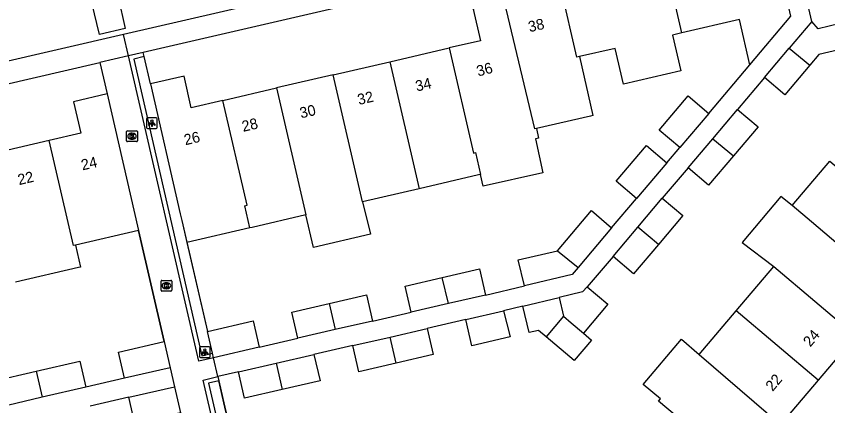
# Model space of a CAD drawing. Extents: x 156414 to 157775, y 382335 to 383765.
# Drawn here: x 156810 to 156885.5, y 382611 to 382647.1 of the extents above; entities that cross this region are included whole.
import ezdxf

# ---------------------------------------------------------------- set-up
doc = ezdxf.new("R2010")
doc.units = 0
for name, color, linetype in [('IMGEO_Groenvoorziening', 7, 'Continuous'), ('IMGEO_Kolk', 7, 'Continuous'), ('IMGEO_Lichtpunt', 7, 'Continuous'), ('IMGEO_Muur', 7, 'Continuous'), ('IMGEO_Pand', 7, 'Continuous'), ('IMGEO_Pand_nummerreeks', 7, 'Continuous'), ('IMGEO_Rijbaan_lokaal_gesloten', 7, 'Continuous'), ('IMGEO_Rijbaan_lokaal_open', 7, 'Continuous'), ('IMGEO_Voetpad_open', 7, 'Continuous')]:
    doc.layers.add(name, color=color, linetype=linetype)

msp = doc.modelspace()

# ---------------------------------------------------------------- linework, layer by layer
at = {"layer": 'IMGEO_Groenvoorziening'}
for points in [[(156822.51, 382640.836), (156821.931, 382643.38)], [(156825.894, 382626.122), (156827.826, 382617.847)], [(156828.87, 382613.267), (156829.34, 382611.218), (156831.242, 382602.959)]]:
    msp.add_lwpolyline(points, dxfattribs=at)
at = {"layer": 'IMGEO_Kolk'}
for p, q in [((156820.291, 382635.559), (156820.291, 382636.411)), ((156820.366, 382636.485), (156821.218, 382636.485)), ((156820.779, 382636.265), (156820.804, 382636.265)), ((156821.292, 382636.411), (156821.292, 382635.559)), ((156821.218, 382635.485), (156820.366, 382635.485)), ((156820.802, 382635.705), (156820.777, 382635.705)), ((156823.491, 382621.678), (156823.491, 382622.53)), ((156823.566, 382622.604), (156824.418, 382622.604)), ((156823.979, 382622.384), (156824.004, 382622.384)), ((156824.492, 382622.53), (156824.492, 382621.678)), ((156824.418, 382621.604), (156823.566, 382621.604)), ((156824.002, 382621.824), (156823.977, 382621.824))]:
    msp.add_line(p, q, dxfattribs=at)
for points in [[(156820.291, 382635.559), (156820.291, 382636.411)], [(156820.366, 382636.485), (156821.218, 382636.485)], [(156820.612, 382636.185), (156820.735, 382636.185), (156820.735, 382636.034), (156820.865, 382636.185), (156821.029, 382636.185), (156820.883, 382636.034), (156821.036, 382635.785), (156820.884, 382635.785), (156820.799, 382635.949), (156820.735, 382635.882), (156820.735, 382635.785), (156820.612, 382635.785), (156820.612, 382636.185)], [(156821.292, 382636.411), (156821.292, 382635.559)], [(156821.218, 382635.485), (156820.366, 382635.485)], [(156823.491, 382621.678), (156823.491, 382622.53)], [(156823.566, 382622.604), (156824.418, 382622.604)], [(156823.812, 382622.304), (156823.935, 382622.304), (156823.935, 382622.153), (156824.065, 382622.304), (156824.229, 382622.304), (156824.083, 382622.153), (156824.236, 382621.904), (156824.084, 382621.904), (156823.999, 382622.068), (156823.935, 382622.001), (156823.935, 382621.904), (156823.812, 382621.904), (156823.812, 382622.304)], [(156824.492, 382622.53), (156824.492, 382621.678)], [(156824.418, 382621.604), (156823.566, 382621.604)]]:
    msp.add_lwpolyline(points, dxfattribs=at)
for centre, start, end in [((156820.368, 382636.409), 91.55205, 178.44795), ((156820.368, 382636.409), 91.55205, 178.44795), ((156821.216, 382636.409), 1.55205, 88.44795), ((156821.216, 382636.409), 1.55205, 88.44795), ((156820.368, 382635.561), 181.55205, 268.44795), ((156820.368, 382635.561), 181.55205, 268.44795), ((156821.216, 382635.561), 271.55205, 358.44795), ((156821.216, 382635.561), 271.55205, 358.44795), ((156823.568, 382622.528), 91.55205, 178.44795), ((156823.568, 382622.528), 91.55205, 178.44795), ((156824.416, 382622.528), 1.55205, 88.44795), ((156824.416, 382622.528), 1.55205, 88.44795), ((156823.568, 382621.68), 181.55205, 268.44795), ((156823.568, 382621.68), 181.55205, 268.44795), ((156824.416, 382621.68), 271.55205, 358.44795), ((156824.416, 382621.68), 271.55205, 358.44795)]:
    msp.add_arc(centre, 0.0765, start, end, dxfattribs=at)
for centre, major_axis, ratio, start_param, end_param in [((156820.778, 382635.985), (-0.387, 0.002), 0.722429, 4.712389, 7.853982), ((156820.803, 382635.985), (-0.39, 0.002), 0.717154, 1.570796, 4.712389), ((156823.978, 382622.104), (-0.387, 0.002), 0.722429, 4.712389, 7.853982), ((156824.003, 382622.104), (-0.39, 0.002), 0.717154, 1.570796, 4.712389)]:
    msp.add_ellipse(centre, major_axis=major_axis, ratio=ratio, start_param=start_param, end_param=end_param, dxfattribs=at)
at = {"layer": 'IMGEO_Lichtpunt'}
for p, q in [((156822.147, 382637.602), (156822.147, 382636.795)), ((156822.147, 382637.602), (156822.147, 382636.795)), ((156823.049, 382637.697), (156822.241, 382637.697)), ((156823.049, 382637.697), (156822.241, 382637.697)), ((156823.143, 382636.795), (156823.143, 382637.602)), ((156823.143, 382636.795), (156823.143, 382637.602)), ((156822.241, 382636.701), (156823.049, 382636.701)), ((156822.241, 382636.701), (156823.049, 382636.701)), ((156827.059, 382616.345), (156827.059, 382615.538)), ((156827.059, 382616.345), (156827.059, 382615.538)), ((156827.961, 382616.44), (156827.153, 382616.44)), ((156827.961, 382616.44), (156827.153, 382616.44)), ((156828.055, 382615.538), (156828.055, 382616.345)), ((156828.055, 382615.538), (156828.055, 382616.345)), ((156827.153, 382615.444), (156827.961, 382615.444)), ((156827.153, 382615.444), (156827.961, 382615.444))]:
    msp.add_line(p, q, dxfattribs=at)
for points in [[(156822.521, 382637.266), (156822.56, 382637.238), (156822.372, 382636.976), (156822.334, 382637.003), (156822.521, 382637.266)], [(156822.623, 382637.218), (156822.67, 382637.218), (156822.67, 382636.896), (156822.623, 382636.896), (156822.623, 382637.218)], [(156822.733, 382637.238), (156822.771, 382637.265), (156822.958, 382637.003), (156822.919, 382636.975), (156822.733, 382637.238)], [(156827.433, 382616.009), (156827.472, 382615.981), (156827.284, 382615.719), (156827.246, 382615.746), (156827.433, 382616.009)], [(156827.535, 382615.961), (156827.582, 382615.961), (156827.582, 382615.639), (156827.535, 382615.639), (156827.535, 382615.961)], [(156827.645, 382615.981), (156827.683, 382616.008), (156827.87, 382615.746), (156827.831, 382615.718), (156827.645, 382615.981)]]:
    msp.add_lwpolyline(points, dxfattribs=at)
for centre in [(156822.646, 382637.4), (156827.558, 382616.143)]:
    msp.add_circle(centre, 0.0994, dxfattribs=at)
for centre, start, end in [((156822.241, 382637.602), 90, 180), ((156822.241, 382637.602), 90, 180), ((156823.049, 382637.602), 0, 90), ((156823.049, 382637.602), 0, 90), ((156822.241, 382636.795), 180, 270), ((156822.241, 382636.795), 180, 270), ((156823.049, 382636.795), 270, 0), ((156823.049, 382636.795), 270, 360), ((156827.153, 382616.345), 90, 180), ((156827.153, 382616.345), 90, 180), ((156827.961, 382616.345), 0, 90), ((156827.961, 382616.345), 0, 90), ((156827.153, 382615.538), 180, 270), ((156827.153, 382615.538), 180, 270), ((156827.961, 382615.538), 270, 0), ((156827.961, 382615.538), 270, 360)]:
    msp.add_arc(centre, 0.0946, start, end, dxfattribs=at)
at = {"layer": 'IMGEO_Muur'}
for points in [[(156821.844, 382643.764), (156820.465, 382643.445)], [(156828.384, 382615.409), (156827.008, 382615.111), (156820.465, 382643.445)], [(156821.931, 382643.38), (156820.952, 382643.14), (156827.3, 382615.604), (156828.287, 382615.835)], [(156821.931, 382643.38), (156821.844, 382643.764)], [(156825.423, 382628.169), (156827.826, 382617.847)], [(156823.777, 382616.925), (156821.401, 382627.236)], [(156833.171, 382594.621), (156831.805, 382594.319), (156827.414, 382613.34), (156828.778, 382613.665)], [(156828.87, 382613.267), (156827.892, 382613.043), (156832.104, 382594.787), (156833.079, 382595.021)], [(156828.778, 382613.665), (156828.87, 382613.267)], [(156829.34, 382611.218), (156828.87, 382613.267)], [(156831.242, 382602.959), (156829.34, 382611.218)]]:
    msp.add_lwpolyline(points, dxfattribs=at)
at = {"layer": 'IMGEO_Pand'}
for points in [[(156878.231, 382642.629), (156882.031, 382647.125), (156880.396, 382654.211)], [(156871.916, 382645.58), (156870.453, 382651.916)], [(156883.984, 382646.633), (156882.804, 382651.789)], [(156862.379, 382643.377), (156862.159, 382643.326), (156860.696, 382649.664)], [(156855.435, 382648.45), (156852.515, 382647.776), (156853.2, 382644.857), (156850.275, 382644.18)], [(156858.38, 382636.696), (156858.242, 382636.664), (156855.435, 382648.45)], [(156878.231, 382642.629), (156877.265, 382646.816), (156871.916, 382645.58)], [(156883.984, 382646.633), (156881.893, 382644.166)], [(156887.842, 382644.302), (156887.667, 382645.062), (156886.966, 382644.901), (156886.612, 382646.441), (156884.565, 382645.97), (156883.984, 382646.633)], [(156871.916, 382645.58), (156871.036, 382645.377), (156871.804, 382642.05), (156866.475, 382640.819), (156865.707, 382644.146), (156862.379, 382643.377)], [(156844.754, 382642.903), (156850.275, 382644.18)], [(156850.275, 382644.18), (156852.539, 382634.423), (156852.727, 382634.466), (156853.197, 382632.43)], [(156879.576, 382641.432), (156881.893, 382644.166)], [(156881.893, 382644.166), (156883.815, 382642.586)], [(156887.842, 382644.302), (156884.639, 382643.565), (156883.815, 382642.586)], [(156862.379, 382643.377), (156863.641, 382637.911), (156863.429, 382637.862), (156858.38, 382636.696)], [(156839.493, 382641.686), (156844.754, 382642.903)], [(156844.754, 382642.903), (156847.479, 382631.109)], [(156883.815, 382642.586), (156881.483, 382639.815), (156879.576, 382641.432)], [(156829.238, 382639.314), (156826.306, 382638.637), (156825.629, 382641.569), (156822.51, 382640.836)], [(156839.493, 382641.686), (156834.232, 382640.469)], [(156842.217, 382629.893), (156839.493, 382641.686)], [(156822.51, 382640.836), (156825.28, 382628.789), (156825.423, 382628.169), (156825.894, 382626.122)], [(156829.238, 382639.314), (156834.232, 382640.469)], [(156834.232, 382640.469), (156836.956, 382628.678)], [(156818.475, 382639.91), (156815.354, 382639.189), (156816.024, 382636.267), (156813.09, 382635.59)], [(156818.475, 382639.91), (156821.401, 382627.236)], [(156871.709, 382634.928), (156869.804, 382636.546), (156872.503, 382639.723), (156874.408, 382638.104)], [(156831.752, 382627.476), (156831.279, 382629.522), (156831.489, 382629.571), (156829.238, 382639.314)], [(156874.408, 382638.104), (156871.709, 382634.928)], [(156874.78, 382635.751), (156877.076, 382638.461)], [(156877.076, 382638.461), (156878.988, 382636.851), (156876.715, 382634.168)], [(156858.38, 382636.696), (156858.583, 382635.819), (156858.451, 382635.788), (156858.305, 382635.754), (156858.999, 382632.595), (156853.447, 382631.357), (156853.197, 382632.43)], [(156813.09, 382635.59), (156807.246, 382634.242)], [(156815.545, 382625.884), (156815.349, 382625.839), (156813.09, 382635.59)], [(156867.7, 382630.19), (156865.789, 382631.802), (156868.606, 382635.14), (156870.509, 382633.519)], [(156872.485, 382633.042), (156874.78, 382635.751)], [(156874.78, 382635.751), (156876.715, 382634.168)], [(156876.715, 382634.168), (156874.393, 382631.427), (156872.485, 382633.042)], [(156882.16, 382629.545), (156885.653, 382633.662), (156887.444, 382632.143)], [(156870.509, 382633.519), (156867.7, 382630.19)], [(156853.197, 382632.43), (156853.011, 382632.387), (156847.479, 382631.109)], [(156847.479, 382631.109), (156842.217, 382629.893)], [(156842.217, 382629.893), (156842.955, 382626.884), (156837.653, 382625.659), (156836.956, 382628.678)], [(156867.806, 382627.534), (156870.091, 382630.234)], [(156870.091, 382630.234), (156871.993, 382628.612), (156869.733, 382625.94)], [(156882.16, 382629.545), (156881.117, 382630.377), (156877.518, 382626.128), (156880.453, 382623.898)], [(156860.339, 382625.345), (156863.496, 382629.085), (156865.382, 382627.475)], [(156891.565, 382621.566), (156883.952, 382628.025), (156882.16, 382629.545)], [(156836.956, 382628.678), (156831.962, 382627.524), (156831.752, 382627.476)], [(156865.508, 382624.818), (156867.806, 382627.534)], [(156869.733, 382625.94), (156867.806, 382627.534)], [(156821.401, 382627.236), (156815.545, 382625.884)], [(156831.752, 382627.476), (156825.894, 382626.122)], [(156865.382, 382627.475), (156862.254, 382623.79)], [(156815.545, 382625.884), (156816.017, 382623.838), (156815.823, 382623.793), (156809.975, 382622.443)], [(156857.268, 382622.096), (156856.703, 382624.505), (156860.339, 382625.345)], [(156860.339, 382625.345), (156862.254, 382623.79)], [(156869.733, 382625.94), (156867.417, 382623.203), (156865.508, 382624.818)], [(156862.254, 382623.79), (156861.699, 382623.137), (156857.268, 382622.096)], [(156876.967, 382619.787), (156880.453, 382623.898)], [(156880.453, 382623.898), (156888.065, 382617.44)], [(156849.633, 382622.874), (156853.082, 382623.67), (156853.661, 382621.238)], [(156846.748, 382619.642), (156846.185, 382622.078), (156849.633, 382622.874)], [(156850.204, 382620.44), (156849.633, 382622.874)], [(156863.113, 382622.012), (156862.673, 382621.528), (156860.504, 382621.016)], [(156863.113, 382622.012), (156865.027, 382620.378), (156862.767, 382617.705)], [(156839.135, 382620.463), (156842.587, 382621.259), (156843.142, 382618.821)], [(156853.661, 382621.238), (156850.204, 382620.44)], [(156857.127, 382620.219), (156860.504, 382621.016)], [(156860.504, 382621.016), (156860.906, 382619.279)], [(156836.221, 382617.224), (156835.659, 382619.66), (156839.135, 382620.463)], [(156839.135, 382620.463), (156839.694, 382618.04)], [(156850.204, 382620.44), (156846.748, 382619.642)], [(156859.287, 382617.365), (156858.58, 382617.962), (156857.708, 382617.761), (156857.127, 382620.219)], [(156855.339, 382619.78), (156855.935, 382617.352), (156852.391, 382616.534), (156851.829, 382618.97)], [(156851.829, 382618.97), (156855.339, 382619.78)], [(156860.906, 382619.279), (156859.287, 382617.365)], [(156860.906, 382619.279), (156861.631, 382618.666), (156862.767, 382617.705)], [(156873.528, 382615.731), (156876.967, 382619.787)], [(156884.578, 382613.33), (156876.967, 382619.787)], [(156827.826, 382617.847), (156832.066, 382618.833), (156832.627, 382616.396)], [(156843.142, 382618.821), (156839.694, 382618.04)], [(156828.287, 382615.835), (156827.826, 382617.847)], [(156839.694, 382618.04), (156836.221, 382617.224)], [(156844.777, 382617.343), (156848.231, 382618.142)], [(156848.231, 382618.142), (156848.792, 382615.706), (156845.354, 382614.911)], [(156862.767, 382617.705), (156863.522, 382617.066), (156861.902, 382615.152), (156859.287, 382617.365)], [(156841.312, 382616.542), (156844.777, 382617.343)], [(156845.354, 382614.911), (156844.777, 382617.343)], [(156872.418, 382609.121), (156869.748, 382611.384), (156869.923, 382611.59), (156868.321, 382612.948), (156871.871, 382617.135), (156873.528, 382615.731)], [(156888.065, 382617.44), (156884.578, 382613.33)], [(156820.094, 382613.511), (156819.531, 382615.947), (156823.777, 382616.925)], [(156823.777, 382616.925), (156824.341, 382614.493)], [(156832.627, 382616.396), (156828.384, 382615.409)], [(156845.354, 382614.911), (156841.875, 382614.106), (156841.312, 382616.542)], [(156828.384, 382615.409), (156828.287, 382615.835)], [(156834.194, 382614.906), (156837.711, 382615.715)], [(156837.711, 382615.715), (156838.27, 382613.278), (156834.758, 382612.471)], [(156873.528, 382615.731), (156881.085, 382609.212)], [(156811.886, 382614.183), (156815.936, 382615.116), (156816.498, 382612.681)], [(156830.679, 382614.098), (156834.194, 382614.906)], [(156834.194, 382614.906), (156834.758, 382612.471)], [(156808.404, 382610.814), (156807.842, 382613.25), (156811.886, 382614.183)], [(156811.886, 382614.183), (156812.447, 382611.746)], [(156824.341, 382614.493), (156820.094, 382613.511)], [(156834.758, 382612.471), (156831.239, 382611.662), (156830.679, 382614.098)], [(156884.578, 382613.33), (156881.085, 382609.212)], [(156816.498, 382612.681), (156812.447, 382611.746)], [(156820.499, 382611.756), (156824.748, 382612.732)], [(156824.748, 382612.732), (156825.3, 382610.293)], [(156812.447, 382611.746), (156808.404, 382610.814)], [(156825.3, 382610.293), (156821.059, 382609.319), (156820.499, 382611.756)]]:
    msp.add_lwpolyline(points, dxfattribs=at)
at = {"layer": 'IMGEO_Rijbaan_lokaal_gesloten'}
for points in [[(156855.169, 382653.553), (156819.996, 382645.43)], [(156819.996, 382645.43), (156746.776, 382628.519)]]:
    msp.add_lwpolyline(points, dxfattribs=at)
at = {"layer": 'IMGEO_Rijbaan_lokaal_open'}
msp.add_lwpolyline([(156817.069, 382648.386), (156819.52, 382648.936), (156820.168, 382645.975), (156817.767, 382645.428), (156817.069, 382648.386)], dxfattribs=at)
at = {"layer": 'IMGEO_Voetpad_open'}
for points in [[(156879.724, 382657.124), (156821.844, 382643.764)], [(156820.465, 382643.445), (156819.996, 382645.43)], [(156820.465, 382643.445), (156817.808, 382642.832)], [(156747.237, 382626.524), (156817.808, 382642.832)], [(156817.808, 382642.832), (156818.475, 382639.91)], [(156874.408, 382638.104), (156878.231, 382642.629)], [(156879.576, 382641.432), (156877.076, 382638.461)], [(156870.509, 382633.519), (156871.709, 382634.928)], [(156872.485, 382633.042), (156870.091, 382630.234)], [(156865.382, 382627.475), (156867.7, 382630.19)], [(156821.401, 382627.236), (156823.777, 382616.925)], [(156865.508, 382624.818), (156863.113, 382622.012)], [(156853.661, 382621.238), (156857.268, 382622.096)], [(156857.127, 382620.219), (156855.339, 382619.78)], [(156843.142, 382618.821), (156846.748, 382619.642)], [(156851.829, 382618.97), (156848.231, 382618.142)], [(156832.627, 382616.396), (156836.221, 382617.224)], [(156841.312, 382616.542), (156837.711, 382615.715)], [(156828.778, 382613.665), (156828.384, 382615.409)], [(156824.341, 382614.493), (156824.748, 382612.732)], [(156830.679, 382614.098), (156828.778, 382613.665)], [(156820.094, 382613.511), (156816.498, 382612.681)], [(156820.499, 382611.756), (156816.895, 382610.928)]]:
    msp.add_lwpolyline(points, dxfattribs=at)

# ---------------------------------------------------------------- texts
at = {"layer": 'IMGEO_Pand_nummerreeks'}
for s, rotation, p in [('38', 13.01187, (156857.753, 382645.637)), ('36', 14.75366, (156852.969, 382641.523)), ('34', 13.06021, (156847.262, 382640.131)), ('32', 13.06021, (156841.878, 382638.882)), ('30', 13.05771, (156836.508, 382637.637)), ('28', 13.06021, (156831.131, 382636.389)), ('26', 13.05771, (156825.749, 382635.141)), ('24', 13.04451, (156816.193, 382632.809)), ('22', 13.04451, (156810.29, 382631.441)), ('24', 49.71232, (156883.844, 382616.364)), ('22', 49.71232, (156880.348, 382612.24))]:
    msp.add_text(s, height=1, rotation=rotation, dxfattribs=at).set_placement(p)

doc.saveas('drawing.dxf')
